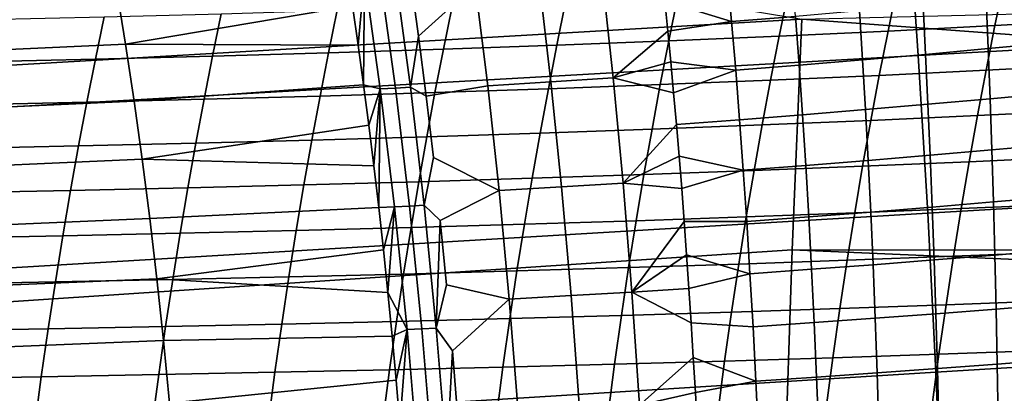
# Model space of a CAD drawing. Header units: metres. Extents: x -248 to 28, y -28 to 28.
# Tile 330 of 507: x -45.45 to -38.85, y 5.27 to 7.78. Entities that reach past the tile are written whole.
import ezdxf

# ---------------------------------------------------------------- set-up
doc = ezdxf.new("R2010")
doc.units = ezdxf.units.M
doc.layers.add('solid_10_061_053_XXX', color=7, linetype='CONTINUOUS')

msp = doc.modelspace()

# ---------------------------------------------------------------- linework, layer by layer
at = {"layer": 'solid_10_061_053_XXX'}
for points in [[(-47.312153, 8.958271, 164.67186), (-40.203876, 7.780003, 162.394531), (-48.433559, 7.301352, 164.692871), (-48.347046, 8.90683, 164.960434)], [(-32.115856, 8.974751, 165.914154), (-39.496681, 8.582845, 167.919846), (-39.423447, 7.53625, 168.213623), (-32.038383, 7.948869, 166.224869)], [(-39.496681, 8.582845, 167.919846), (-46.877949, 8.187952, 169.922531), (-46.809235, 7.118907, 170.197983), (-39.423447, 7.53625, 168.213623)], [(-43.256683, 8.127263, 107.728683), (-44.801388, 7.988488, 108.268539), (-44.741062, 7.613373, 108.42218), (-43.217945, 7.869371, 107.834)], [(-43.139206, 8.072991, 107.718407), (-43.217945, 7.869371, 107.834), (-43.18042, 7.607355, 107.936142)], [(-43.139206, 8.072991, 107.718407), (-43.18042, 7.607355, 107.936142), (-43.144131, 7.341206, 108.035057)], [(-43.032742, 7.312989, 108.011734), (-43.139206, 8.072991, 107.718407), (-43.144131, 7.341206, 108.035057)], [(-42.930141, 7.318969, 107.977821), (-43.03484, 8.079197, 107.684677), (-43.139206, 8.072991, 107.718407), (-43.032742, 7.312989, 108.011734)], [(-42.830414, 7.325078, 107.944992), (-42.93322, 8.085537, 107.651985), (-43.03484, 8.079197, 107.684677), (-42.930141, 7.318969, 107.977821)], [(-42.775242, 7.667682, 107.788124), (-42.828888, 8.060235, 107.632874), (-42.93322, 8.085537, 107.651985), (-42.830414, 7.325078, 107.944992)], [(-42.395622, 8.011064, 107.535088), (-42.828888, 8.060235, 107.632874), (-42.775242, 7.667682, 107.788124)], [(-41.470619, 7.38688, 107.574127), (-41.544617, 8.066215, 107.318764), (-41.966599, 8.038089, 107.419327), (-41.887318, 7.359941, 107.674911)], [(-41.103786, 7.699666, 107.38868), (-41.124191, 7.901955, 107.312126), (-41.544617, 8.066215, 107.318764), (-41.470619, 7.38688, 107.574127)], [(-40.676147, 7.764331, 107.302094), (-40.705452, 8.084578, 107.178909), (-41.145172, 8.1014, 107.233864), (-41.124191, 7.901955, 107.312126)], [(-40.246246, 7.799413, 107.240715), (-40.271996, 8.120451, 107.117157), (-40.705452, 8.084578, 107.178909), (-40.676147, 7.764331, 107.302094)], [(-38.141834, 8.073488, 62.956093), (-38.203732, 7.776514, 62.738274), (-38.90876, 7.737653, 63.646961), (-38.847904, 8.032497, 63.862007)], [(-42.395622, 8.011064, 107.535088), (-42.775242, 7.667682, 107.788124), (-42.724258, 7.265377, 107.936195), (-42.311531, 7.333986, 107.791298)], [(-41.887318, 7.359941, 107.674911), (-41.966599, 8.038089, 107.419327), (-42.395622, 8.011064, 107.535088), (-42.311531, 7.333986, 107.791298)], [(-39.566387, 7.994148, 64.749168), (-39.626381, 7.70125, 64.536842), (-40.355896, 7.667276, 65.407684), (-40.296585, 7.958404, 65.617348)], [(-38.847904, 8.032497, 63.862007), (-38.90876, 7.737653, 63.646961), (-39.626381, 7.70125, 64.536842), (-39.566387, 7.994148, 64.749168)], [(-44.741062, 7.613373, 108.42218), (-44.801388, 7.988488, 108.268539), (-46.426247, 7.913717, 108.816299), (-46.36224, 7.539315, 108.973198)], [(-40.296585, 7.958404, 65.617348), (-40.355896, 7.667276, 65.407684), (-41.096592, 7.635702, 66.259239), (-41.0378, 7.925231, 66.466309)], [(-40.203876, 7.780003, 162.394531), (-31.986578, 7.98365, 160.070953), (-32.025982, 7.177549, 159.935577)], [(-32.038383, 7.948869, 166.224869), (-39.423447, 7.53625, 168.213623), (-39.359711, 6.479269, 168.469009), (-31.970299, 6.911871, 166.497681)], [(-38.536461, 7.62262, 107.247124), (-38.546726, 7.95388, 107.126175), (-38.967819, 7.913087, 107.135826), (-38.95401, 7.583017, 107.256065)], [(-43.18042, 7.607355, 107.936142), (-43.217945, 7.869371, 107.834), (-44.741062, 7.613373, 108.42218)], [(-42.550491, 7.866462, 68.105682), (-42.608738, 7.579635, 67.90358), (-43.378792, 7.55507, 68.696037), (-43.320595, 7.840783, 68.895782)], [(-41.789333, 7.894596, 67.29583), (-41.847775, 7.606499, 67.091278), (-42.608738, 7.579635, 67.90358), (-42.550491, 7.866462, 68.105682)], [(-41.0378, 7.925231, 66.466309), (-41.096592, 7.635702, 66.259239), (-41.847775, 7.606499, 67.091278), (-41.789333, 7.894596, 67.29583)], [(-40.676147, 7.764331, 107.302094), (-41.124191, 7.901955, 107.312126), (-41.103786, 7.699666, 107.38868)], [(-39.374367, 7.544801, 107.277519), (-39.391693, 7.873764, 107.157913), (-39.817966, 7.835882, 107.192772), (-39.797134, 7.507948, 107.311829)], [(-38.95401, 7.583017, 107.256065), (-38.967819, 7.913087, 107.135826), (-39.391693, 7.873764, 107.157913), (-39.374367, 7.544801, 107.277519)], [(-44.884926, 7.796597, 70.416397), (-44.943424, 7.512668, 70.221123), (-45.736629, 7.494743, 70.95359), (-45.677792, 7.777992, 71.146767)], [(-44.098965, 7.817511, 69.666046), (-44.157249, 7.532763, 69.468575), (-44.943424, 7.512668, 70.221123), (-44.884926, 7.796597, 70.416397)], [(-43.320595, 7.840783, 68.895782), (-43.378792, 7.55507, 68.696037), (-44.157249, 7.532763, 69.468575), (-44.098965, 7.817511, 69.666046)], [(-40.221931, 7.472431, 107.359329), (-40.246246, 7.799413, 107.240715), (-40.676147, 7.764331, 107.302094), (-40.648365, 7.438225, 107.420341)], [(-39.797134, 7.507948, 107.311829), (-39.817966, 7.835882, 107.192772), (-40.246246, 7.799413, 107.240715), (-40.221931, 7.472431, 107.359329)], [(-40.203876, 7.780003, 162.394531), (-40.269119, 6.234766, 162.164902), (-48.495419, 5.687834, 164.476334), (-48.433559, 7.301352, 164.692871)], [(-40.648365, 7.438225, 107.420341), (-40.676147, 7.764331, 107.302094), (-41.103786, 7.699666, 107.38868), (-41.083958, 7.494491, 107.463486)], [(-40.203876, 7.780003, 162.394531), (-32.025982, 7.177549, 159.935577), (-32.067085, 6.223006, 159.794357), (-40.269119, 6.234766, 162.164902)], [(-38.90876, 7.737653, 63.646961), (-38.968029, 7.438259, 63.438007), (-39.684818, 7.40378, 64.330444), (-39.626381, 7.70125, 64.536842)], [(-38.203732, 7.776514, 62.738274), (-38.264008, 7.475014, 62.526726), (-38.968029, 7.438259, 63.438007), (-38.90876, 7.737653, 63.646961)], [(-42.724258, 7.265377, 107.936195), (-42.775242, 7.667682, 107.788124), (-42.830414, 7.325078, 107.944992)], [(-41.083958, 7.494491, 107.463486), (-41.103786, 7.699666, 107.38868), (-41.470619, 7.38688, 107.574127)], [(-40.355896, 7.667276, 65.407684), (-40.413666, 7.371556, 65.203796), (-41.153866, 7.34156, 66.0578), (-41.096592, 7.635702, 66.259239)], [(-39.626381, 7.70125, 64.536842), (-39.684818, 7.40378, 64.330444), (-40.413666, 7.371556, 65.203796), (-40.355896, 7.667276, 65.407684)], [(-44.68388, 7.230901, 108.568665), (-44.741062, 7.613373, 108.42218), (-46.36224, 7.539315, 108.973198), (-46.301796, 7.15789, 109.122833)], [(-43.144131, 7.341206, 108.035057), (-43.18042, 7.607355, 107.936142), (-44.741062, 7.613373, 108.42218), (-44.68388, 7.230901, 108.568665)], [(-41.847775, 7.606499, 67.091278), (-41.904709, 7.313769, 66.892227), (-42.665482, 7.288158, 67.706848), (-42.608738, 7.579635, 67.90358)], [(-41.096592, 7.635702, 66.259239), (-41.153866, 7.34156, 66.0578), (-41.904709, 7.313769, 66.892227), (-41.847775, 7.606499, 67.091278)], [(-38.527256, 7.284962, 107.362976), (-38.536461, 7.62262, 107.247124), (-38.95401, 7.583017, 107.256065), (-38.941353, 7.246641, 107.371239)], [(-39.423447, 7.53625, 168.213623), (-46.809235, 7.118907, 170.197983), (-46.750118, 6.040224, 170.434769), (-39.359711, 6.479269, 168.469009)], [(-44.157249, 7.532763, 69.468575), (-44.214043, 7.243331, 69.276276), (-45.000435, 7.22404, 70.030922), (-44.943424, 7.512668, 70.221123)], [(-43.378792, 7.55507, 68.696037), (-43.435493, 7.264691, 68.501564), (-44.214043, 7.243331, 69.276276), (-44.157249, 7.532763, 69.468575)], [(-42.608738, 7.579635, 67.90358), (-42.665482, 7.288158, 67.706848), (-43.435493, 7.264691, 68.501564), (-43.378792, 7.55507, 68.696037)], [(-39.358284, 7.209626, 107.392097), (-39.374367, 7.544801, 107.277519), (-39.797134, 7.507948, 107.311829), (-39.777645, 7.173893, 107.425888)], [(-38.941353, 7.246641, 107.371239), (-38.95401, 7.583017, 107.256065), (-39.374367, 7.544801, 107.277519), (-39.358284, 7.209626, 107.392097)], [(-44.943424, 7.512668, 70.221123), (-45.000435, 7.22404, 70.030922), (-45.793976, 7.206781, 70.765404), (-45.736629, 7.494743, 70.95359)], [(-41.06472, 7.286418, 107.536514), (-41.083958, 7.494491, 107.463486), (-41.470619, 7.38688, 107.574127)], [(-40.648365, 7.438225, 107.420341), (-41.083958, 7.494491, 107.463486), (-41.06472, 7.286418, 107.536514)], [(-40.199047, 7.139419, 107.472946), (-40.221931, 7.472431, 107.359329), (-40.648365, 7.438225, 107.420341), (-40.622097, 7.106181, 107.533615)], [(-39.777645, 7.173893, 107.425888), (-39.797134, 7.507948, 107.311829), (-40.221931, 7.472431, 107.359329), (-40.199047, 7.139419, 107.472946)], [(-38.264008, 7.475014, 62.526726), (-38.322624, 7.168733, 62.321404), (-39.025669, 7.134061, 63.235119), (-38.968029, 7.438259, 63.438007)], [(-40.622097, 7.106181, 107.533615), (-40.648365, 7.438225, 107.420341), (-41.06472, 7.286418, 107.536514), (-41.046074, 7.075395, 107.607742)], [(-39.684818, 7.40378, 64.330444), (-39.741657, 7.101488, 64.129959), (-40.469864, 7.070993, 65.005661), (-40.413666, 7.371556, 65.203796)], [(-38.968029, 7.438259, 63.438007), (-39.025669, 7.134061, 63.235119), (-39.741657, 7.101488, 64.129959), (-39.684818, 7.40378, 64.330444)], [(-43.144131, 7.341206, 108.035057), (-44.68388, 7.230901, 108.568665), (-44.629879, 6.841037, 108.707893), (-43.109089, 7.070854, 108.130699)], [(-43.032742, 7.312989, 108.011734), (-43.144131, 7.341206, 108.035057), (-43.109089, 7.070854, 108.130699)], [(-42.235352, 6.631803, 108.025169), (-42.311531, 7.333986, 107.791298), (-42.724258, 7.265377, 107.936195), (-42.675991, 6.853147, 108.076912)], [(-41.815685, 6.656343, 107.908218), (-41.887318, 7.359941, 107.674911), (-42.311531, 7.333986, 107.791298), (-42.235352, 6.631803, 108.025169)], [(-41.153866, 7.34156, 66.0578), (-41.209583, 7.04256, 65.861992), (-41.960098, 7.016168, 66.698685), (-41.904709, 7.313769, 66.892227)], [(-41.404037, 6.681749, 107.807259), (-41.470619, 7.38688, 107.574127), (-41.887318, 7.359941, 107.674911), (-41.815685, 6.656343, 107.908218)], [(-41.046074, 7.075395, 107.607742), (-41.06472, 7.286418, 107.536514), (-41.470619, 7.38688, 107.574127), (-41.404037, 6.681749, 107.807259)], [(-40.413666, 7.371556, 65.203796), (-40.469864, 7.070993, 65.005661), (-41.209583, 7.04256, 65.861992), (-41.153866, 7.34156, 66.0578)], [(-42.665482, 7.288158, 67.706848), (-42.720692, 6.991796, 67.515511), (-43.490662, 6.969415, 68.31237), (-43.435493, 7.264691, 68.501564)], [(-43.032742, 7.312989, 108.011734), (-43.109089, 7.070854, 108.130699), (-43.07531, 6.796299, 108.223)], [(-43.032742, 7.312989, 108.011734), (-43.07531, 6.796299, 108.223), (-43.042835, 6.517556, 108.311882)], [(-42.937099, 6.521766, 108.276405), (-43.032742, 7.312989, 108.011734), (-43.042835, 6.517556, 108.311882)], [(-42.836182, 6.527415, 108.242355), (-42.930141, 7.318969, 107.977821), (-43.032742, 7.312989, 108.011734), (-42.937099, 6.521766, 108.276405)], [(-42.738243, 6.533183, 108.209427), (-42.830414, 7.325078, 107.944992), (-42.930141, 7.318969, 107.977821), (-42.836182, 6.527415, 108.242355)], [(-42.675991, 6.853147, 108.076912), (-42.724258, 7.265377, 107.936195), (-42.830414, 7.325078, 107.944992), (-42.738243, 6.533183, 108.209427)], [(-41.904709, 7.313769, 66.892227), (-41.960098, 7.016168, 66.698685), (-42.720692, 6.991796, 67.515511), (-42.665482, 7.288158, 67.706848)], [(-38.519062, 6.940804, 107.473671), (-38.527256, 7.284962, 107.362976), (-38.941353, 7.246641, 107.371239), (-38.929813, 6.903862, 107.481277)], [(-44.629879, 6.841037, 108.707893), (-44.68388, 7.230901, 108.568665), (-46.301796, 7.15789, 109.122833), (-46.24498, 6.769443, 109.265137)], [(-45.000435, 7.22404, 70.030922), (-45.055916, 6.930497, 69.845825), (-45.849792, 6.913894, 70.582253), (-45.793976, 7.206781, 70.765404)], [(-44.214043, 7.243331, 69.276276), (-44.269306, 6.948993, 69.089172), (-45.055916, 6.930497, 69.845825), (-45.000435, 7.22404, 70.030922)], [(-43.435493, 7.264691, 68.501564), (-43.490662, 6.969415, 68.31237), (-44.269306, 6.948993, 69.089172), (-44.214043, 7.243331, 69.276276)], [(-39.343418, 6.868143, 107.501564), (-39.358284, 7.209626, 107.392097), (-39.777645, 7.173893, 107.425888), (-39.759468, 6.833626, 107.534866)], [(-38.929813, 6.903862, 107.481277), (-38.941353, 7.246641, 107.371239), (-39.358284, 7.209626, 107.392097), (-39.343418, 6.868143, 107.501564)], [(-40.177574, 6.800289, 107.581512), (-40.199047, 7.139419, 107.472946), (-40.622097, 7.106181, 107.533615), (-40.597336, 6.768113, 107.641846)], [(-39.759468, 6.833626, 107.534866), (-39.777645, 7.173893, 107.425888), (-40.199047, 7.139419, 107.472946), (-40.177574, 6.800289, 107.581512)], [(-39.025669, 7.134061, 63.235119), (-39.081581, 6.824823, 63.038353), (-39.796791, 6.794138, 63.93544), (-39.741657, 7.101488, 64.129959)], [(-38.322624, 7.168733, 62.321404), (-38.379471, 6.857431, 62.122364), (-39.081581, 6.824823, 63.038353), (-39.025669, 7.134061, 63.235119)], [(-43.07531, 6.796299, 108.223), (-43.109089, 7.070854, 108.130699), (-44.629879, 6.841037, 108.707893)], [(-41.028023, 6.861365, 107.677132), (-41.046074, 7.075395, 107.607742), (-41.404037, 6.681749, 107.807259)], [(-40.469864, 7.070993, 65.005661), (-40.524384, 6.76536, 64.813377), (-41.263638, 6.738477, 65.67189), (-41.209583, 7.04256, 65.861992)], [(-40.597336, 6.768113, 107.641846), (-40.622097, 7.106181, 107.533615), (-41.046074, 7.075395, 107.607742), (-41.028023, 6.861365, 107.677132)], [(-39.741657, 7.101488, 64.129959), (-39.796791, 6.794138, 63.93544), (-40.524384, 6.76536, 64.813377), (-40.469864, 7.070993, 65.005661)], [(-41.960098, 7.016168, 66.698685), (-42.01384, 6.713473, 66.510735), (-42.774265, 6.690333, 67.329666), (-42.720692, 6.991796, 67.515511)], [(-41.209583, 7.04256, 65.861992), (-41.263638, 6.738477, 65.67189), (-42.01384, 6.713473, 66.510735), (-41.960098, 7.016168, 66.698685)], [(-44.269306, 6.948993, 69.089172), (-44.322948, 6.649542, 68.907372), (-45.109779, 6.631838, 69.665962), (-45.055916, 6.930497, 69.845825)], [(-43.490662, 6.969415, 68.31237), (-43.544205, 6.669032, 68.128578), (-44.322948, 6.649542, 68.907372), (-44.269306, 6.948993, 69.089172)], [(-42.720692, 6.991796, 67.515511), (-42.774265, 6.690333, 67.329666), (-43.544205, 6.669032, 68.128578), (-43.490662, 6.969415, 68.31237)], [(-38.511818, 6.590059, 107.579094), (-38.519062, 6.940804, 107.473671), (-38.929813, 6.903862, 107.481277), (-38.919342, 6.55459, 107.58609)], [(-45.055916, 6.930497, 69.845825), (-45.109779, 6.631838, 69.665962), (-45.903992, 6.615891, 70.404259), (-45.849792, 6.913894, 70.582253)], [(-31.970299, 6.911871, 166.497681), (-39.359711, 6.479269, 168.469009), (-39.305565, 5.413336, 168.68576), (-31.911707, 5.865194, 166.732239)], [(-38.919342, 6.55459, 107.58609), (-38.929813, 6.903862, 107.481277), (-39.343418, 6.868143, 107.501564), (-39.329727, 6.520262, 107.605835)], [(-44.579136, 6.443695, 108.83976), (-44.629879, 6.841037, 108.707893), (-46.24498, 6.769443, 109.265137), (-46.191883, 6.37391, 109.399971)], [(-43.042835, 6.517556, 108.311882), (-43.07531, 6.796299, 108.223), (-44.629879, 6.841037, 108.707893), (-44.579136, 6.443695, 108.83976)], [(-42.235352, 6.631803, 108.025169), (-42.675991, 6.853147, 108.076912), (-42.738243, 6.533183, 108.209427), (-42.630505, 6.430909, 108.210007)], [(-41.010567, 6.644226, 107.744659), (-41.028023, 6.861365, 107.677132), (-41.404037, 6.681749, 107.807259)], [(-40.597336, 6.768113, 107.641846), (-41.028023, 6.861365, 107.677132), (-41.010567, 6.644226, 107.744659)], [(-39.74258, 6.487055, 107.638664), (-39.759468, 6.833626, 107.534866), (-40.177574, 6.800289, 107.581512), (-40.15749, 6.454952, 107.684921)], [(-39.081581, 6.824823, 63.038353), (-39.135609, 6.510322, 62.847828), (-39.850075, 6.48151, 63.747028), (-39.796791, 6.794138, 63.93544)], [(-39.329727, 6.520262, 107.605835), (-39.343418, 6.868143, 107.501564), (-39.759468, 6.833626, 107.534866), (-39.74258, 6.487055, 107.638664)], [(-38.379471, 6.857431, 62.122364), (-38.434399, 6.540884, 61.929722), (-39.135609, 6.510322, 62.847828), (-39.081581, 6.824823, 63.038353)], [(-41.263638, 6.738477, 65.67189), (-41.315895, 6.429096, 65.48764), (-42.0658, 6.405475, 66.328522), (-42.01384, 6.713473, 66.510735)], [(-40.524384, 6.76536, 64.813377), (-40.57708, 6.454438, 64.627052), (-41.315895, 6.429096, 65.48764), (-41.263638, 6.738477, 65.67189)], [(-40.574066, 6.423932, 107.744942), (-40.597336, 6.768113, 107.641846), (-41.010567, 6.644226, 107.744659), (-40.993713, 6.423978, 107.810265)], [(-40.15749, 6.454952, 107.684921), (-40.177574, 6.800289, 107.581512), (-40.597336, 6.768113, 107.641846), (-40.574066, 6.423932, 107.744942)], [(-39.796791, 6.794138, 63.93544), (-39.850075, 6.48151, 63.747028), (-40.57708, 6.454438, 64.627052), (-40.524384, 6.76536, 64.813377)], [(-42.774265, 6.690333, 67.329666), (-42.826077, 6.383563, 67.14946), (-43.595997, 6.36334, 67.950325), (-43.544205, 6.669032, 68.128578)], [(-42.01384, 6.713473, 66.510735), (-42.0658, 6.405475, 66.328522), (-42.826077, 6.383563, 67.14946), (-42.774265, 6.690333, 67.329666)], [(-41.344883, 5.950046, 108.017387), (-41.404037, 6.681749, 107.807259), (-41.815685, 6.656343, 107.908218), (-41.751785, 5.926539, 108.118484)], [(-40.993713, 6.423978, 107.810265), (-41.010567, 6.644226, 107.744659), (-41.404037, 6.681749, 107.807259), (-41.344883, 5.950046, 108.017387)], [(-45.109779, 6.631838, 69.665962), (-45.161911, 6.327875, 69.491486), (-45.956463, 6.312589, 70.23159), (-45.903992, 6.615891, 70.404259)], [(-44.322948, 6.649542, 68.907372), (-44.374847, 6.344785, 68.731033), (-45.161911, 6.327875, 69.491486), (-45.109779, 6.631838, 69.665962)], [(-43.544205, 6.669032, 68.128578), (-43.595997, 6.36334, 67.950325), (-44.374847, 6.344785, 68.731033), (-44.322948, 6.649542, 68.907372)], [(-42.167213, 5.903782, 108.235931), (-42.235352, 6.631803, 108.025169), (-42.630505, 6.430909, 108.210007), (-42.587875, 5.998432, 108.335213)], [(-41.751785, 5.926539, 108.118484), (-41.815685, 6.656343, 107.908218), (-42.235352, 6.631803, 108.025169), (-42.167213, 5.903782, 108.235931)], [(-38.909882, 6.198734, 107.685562), (-38.919342, 6.55459, 107.58609), (-39.329727, 6.520262, 107.605835), (-39.317173, 6.165892, 107.704796)], [(-38.434399, 6.540884, 61.929722), (-38.487255, 6.218863, 61.743584), (-39.187603, 6.190333, 62.66367), (-39.135609, 6.510322, 62.847828)], [(-38.505466, 6.232634, 107.679146), (-38.511818, 6.590059, 107.579094), (-38.919342, 6.55459, 107.58609), (-38.909882, 6.198734, 107.685562)], [(-39.359711, 6.479269, 168.469009), (-46.750118, 6.040224, 170.434769), (-46.700676, 4.953341, 170.632645), (-39.305565, 5.413336, 168.68576)], [(-43.042835, 6.517556, 108.311882), (-44.579136, 6.443695, 108.83976), (-44.531731, 6.038733, 108.964104), (-43.011673, 6.234526, 108.397263)], [(-42.937099, 6.521766, 108.276405), (-43.042835, 6.517556, 108.311882), (-43.011673, 6.234526, 108.397263)], [(-42.937099, 6.521766, 108.276405), (-43.011673, 6.234526, 108.397263), (-42.981857, 5.947185, 108.47908)], [(-42.852589, 5.698328, 108.511314), (-42.937099, 6.521766, 108.276405), (-42.981857, 5.947185, 108.47908)], [(-42.753235, 5.703528, 108.477173), (-42.836182, 6.527415, 108.242355), (-42.937099, 6.521766, 108.276405), (-42.852589, 5.698328, 108.511314)], [(-42.656956, 5.708837, 108.444176), (-42.738243, 6.533183, 108.209427), (-42.836182, 6.527415, 108.242355), (-42.753235, 5.703528, 108.477173)], [(-42.630505, 6.430909, 108.210007), (-42.738243, 6.533183, 108.209427), (-42.656956, 5.708837, 108.444176)], [(-39.850075, 6.48151, 63.747028), (-39.901363, 6.163383, 63.564842), (-40.627808, 6.138008, 64.446838), (-40.57708, 6.454438, 64.627052)], [(-39.72694, 6.134091, 107.737183), (-39.74258, 6.487055, 107.638664), (-40.15749, 6.454952, 107.684921), (-40.138775, 6.103315, 107.783066)], [(-39.135609, 6.510322, 62.847828), (-39.187603, 6.190333, 62.66367), (-39.901363, 6.163383, 63.564842), (-39.850075, 6.48151, 63.747028)], [(-39.317173, 6.165892, 107.704796), (-39.329727, 6.520262, 107.605835), (-39.74258, 6.487055, 107.638664), (-39.72694, 6.134091, 107.737183)], [(-44.531731, 6.038733, 108.964104), (-44.579136, 6.443695, 108.83976), (-46.191883, 6.37391, 109.399971), (-46.142632, 5.971159, 109.527222)], [(-42.587875, 5.998432, 108.335213), (-42.630505, 6.430909, 108.210007), (-42.656956, 5.708837, 108.444176)], [(-41.315895, 6.429096, 65.48764), (-41.366211, 6.114203, 65.30938), (-42.115849, 6.091964, 66.152191), (-42.0658, 6.405475, 66.328522)], [(-40.57708, 6.454438, 64.627052), (-40.627808, 6.138008, 64.446838), (-41.366211, 6.114203, 65.30938), (-41.315895, 6.429096, 65.48764)], [(-40.97747, 6.20069, 107.873878), (-40.993713, 6.423978, 107.810265), (-41.344883, 5.950046, 108.017387)], [(-40.552277, 6.073548, 107.842781), (-40.574066, 6.423932, 107.744942), (-40.993713, 6.423978, 107.810265), (-40.97747, 6.20069, 107.873878)], [(-40.138775, 6.103315, 107.783066), (-40.15749, 6.454952, 107.684921), (-40.574066, 6.423932, 107.744942), (-40.552277, 6.073548, 107.842781)], [(-44.374847, 6.344785, 68.731033), (-44.424881, 6.034527, 68.560318), (-45.212185, 6.01842, 69.322571), (-45.161911, 6.327875, 69.491486)], [(-43.595997, 6.36334, 67.950325), (-43.645908, 6.052142, 67.777779), (-44.424881, 6.034527, 68.560318), (-44.374847, 6.344785, 68.731033)], [(-42.826077, 6.383563, 67.14946), (-42.875988, 6.071281, 66.975037), (-43.645908, 6.052142, 67.777779), (-43.595997, 6.36334, 67.950325)], [(-42.0658, 6.405475, 66.328522), (-42.115849, 6.091964, 66.152191), (-42.875988, 6.071281, 66.975037), (-42.826077, 6.383563, 67.14946)], [(-45.161911, 6.327875, 69.491486), (-45.212185, 6.01842, 69.322571), (-46.007092, 6.003804, 70.064423), (-45.956463, 6.312589, 70.23159)], [(-40.269119, 6.234766, 162.164902), (-40.320351, 4.682454, 161.986069), (-48.542202, 4.067684, 164.31369), (-48.495419, 5.687834, 164.476334)], [(-42.981857, 5.947185, 108.47908), (-43.011673, 6.234526, 108.397263), (-44.531731, 6.038733, 108.964104)], [(-40.269119, 6.234766, 162.164902), (-32.080406, 5.879716, 159.748596), (-32.123997, 4.57665, 159.598862), (-40.320351, 4.682454, 161.986069)], [(-40.269119, 6.234766, 162.164902), (-32.067085, 6.223006, 159.794357), (-32.080406, 5.879716, 159.748596)], [(-38.487255, 6.218863, 61.743584), (-38.537888, 5.891144, 61.564064), (-39.237423, 5.864631, 62.485989), (-39.187603, 6.190333, 62.66367)], [(-38.499943, 5.868442, 107.773712), (-38.505466, 6.232634, 107.679146), (-38.909882, 6.198734, 107.685562), (-38.901386, 5.836204, 107.779587)], [(-40.961853, 5.974418, 107.935417), (-40.97747, 6.20069, 107.873878), (-41.344883, 5.950046, 108.017387)], [(-40.552277, 6.073548, 107.842781), (-40.97747, 6.20069, 107.873878), (-40.961853, 5.974418, 107.935417)], [(-39.901363, 6.163383, 63.564842), (-39.950516, 5.839534, 63.389011), (-40.676434, 5.815853, 64.272858), (-40.627808, 6.138008, 64.446838)], [(-39.187603, 6.190333, 62.66367), (-39.237423, 5.864631, 62.485989), (-39.950516, 5.839534, 63.389011), (-39.901363, 6.163383, 63.564842)], [(-39.305717, 5.804942, 107.79834), (-39.317173, 6.165892, 107.704796), (-39.72694, 6.134091, 107.737183), (-39.712524, 5.774642, 107.830322)], [(-38.901386, 5.836204, 107.779587), (-38.909882, 6.198734, 107.685562), (-39.317173, 6.165892, 107.704796), (-39.305717, 5.804942, 107.79834)], [(-42.115849, 6.091964, 66.152191), (-42.163841, 5.772729, 65.981888), (-42.923874, 5.753282, 66.806549), (-42.875988, 6.071281, 66.975037)], [(-41.366211, 6.114203, 65.30938), (-41.414452, 5.793584, 65.137245), (-42.163841, 5.772729, 65.981888), (-42.115849, 6.091964, 66.152191)], [(-40.627808, 6.138008, 64.446838), (-40.676434, 5.815853, 64.272858), (-41.414452, 5.793584, 65.137245), (-41.366211, 6.114203, 65.30938)], [(-40.121403, 5.74529, 107.875854), (-40.138775, 6.103315, 107.783066), (-40.552277, 6.073548, 107.842781), (-40.531952, 5.716869, 107.93528)], [(-39.712524, 5.774642, 107.830322), (-39.72694, 6.134091, 107.737183), (-40.138775, 6.103315, 107.783066), (-40.121403, 5.74529, 107.875854)], [(-44.487759, 5.62601, 109.08078), (-44.531731, 6.038733, 108.964104), (-46.142632, 5.971159, 109.527222), (-46.09734, 5.561054, 109.646736)], [(-45.212185, 6.01842, 69.322571), (-45.260487, 5.703283, 69.15937), (-46.055759, 5.689354, 69.902916), (-46.007092, 6.003804, 70.064423)], [(-44.424881, 6.034527, 68.560318), (-44.472927, 5.718572, 68.395393), (-45.260487, 5.703283, 69.15937), (-45.212185, 6.01842, 69.322571)], [(-42.953415, 5.655528, 108.557243), (-42.981857, 5.947185, 108.47908), (-44.531731, 6.038733, 108.964104), (-44.487759, 5.62601, 109.08078)], [(-43.645908, 6.052142, 67.777779), (-43.693813, 5.735234, 67.611084), (-44.472927, 5.718572, 68.395393), (-44.424881, 6.034527, 68.560318)], [(-42.875988, 6.071281, 66.975037), (-42.923874, 5.753282, 66.806549), (-43.693813, 5.735234, 67.611084), (-43.645908, 6.052142, 67.777779)], [(-40.531952, 5.716869, 107.93528), (-40.552277, 6.073548, 107.842781), (-40.961853, 5.974418, 107.935417), (-40.946857, 5.744987, 107.994888)], [(-42.852589, 5.698328, 108.511314), (-42.981857, 5.947185, 108.47908), (-42.953415, 5.655528, 108.557243)], [(-42.167213, 5.903782, 108.235931), (-42.587875, 5.998432, 108.335213), (-42.656956, 5.708837, 108.444176), (-42.54818, 5.555715, 108.452202)], [(-41.293182, 5.190922, 108.20359), (-41.344883, 5.950046, 108.017387), (-41.751785, 5.926539, 108.118484), (-41.695694, 5.169686, 108.304779)], [(-40.946857, 5.744987, 107.994888), (-40.961853, 5.974418, 107.935417), (-41.344883, 5.950046, 108.017387)], [(-40.932484, 5.512433, 108.052231), (-40.946857, 5.744987, 107.994888), (-41.344883, 5.950046, 108.017387), (-41.293182, 5.190922, 108.20359)], [(-42.167213, 5.903782, 108.235931), (-42.54818, 5.555715, 108.452202), (-42.511494, 5.102557, 108.560715), (-42.10725, 5.149085, 108.422668)], [(-41.695694, 5.169686, 108.304779), (-41.751785, 5.926539, 108.118484), (-42.167213, 5.903782, 108.235931), (-42.10725, 5.149085, 108.422668)], [(-38.537888, 5.891144, 61.564064), (-38.586151, 5.5575, 61.391277), (-39.284916, 5.532993, 62.314903), (-39.237423, 5.864631, 62.485989)], [(-40.676434, 5.815853, 64.272858), (-40.722813, 5.487753, 64.105232), (-41.46048, 5.467024, 64.971367), (-41.414452, 5.793584, 65.137245)], [(-39.950516, 5.839534, 63.389011), (-39.997379, 5.509743, 63.219654), (-40.722813, 5.487753, 64.105232), (-40.676434, 5.815853, 64.272858)], [(-39.237423, 5.864631, 62.485989), (-39.284916, 5.532993, 62.314903), (-39.997379, 5.509743, 63.219654), (-39.950516, 5.839534, 63.389011)], [(-38.893806, 5.46691, 107.868065), (-38.901386, 5.836204, 107.779587), (-39.305717, 5.804942, 107.79834), (-39.295311, 5.437323, 107.886375)], [(-31.911707, 5.865194, 166.732239), (-39.305565, 5.413336, 168.68576), (-39.261074, 4.339881, 168.863663), (-31.86268, 4.810266, 166.928314)], [(-38.49519, 5.497392, 107.862694), (-38.499943, 5.868442, 107.773712), (-38.901386, 5.836204, 107.779587), (-38.893806, 5.46691, 107.868065)], [(-42.923874, 5.753282, 66.806549), (-42.969601, 5.42936, 66.64415), (-43.739582, 5.412419, 67.450401), (-43.693813, 5.735234, 67.611084)], [(-42.163841, 5.772729, 65.981888), (-42.209652, 5.44756, 65.817757), (-42.969601, 5.42936, 66.64415), (-42.923874, 5.753282, 66.806549)], [(-41.414452, 5.793584, 65.137245), (-41.46048, 5.467024, 64.971367), (-42.209652, 5.44756, 65.817757), (-42.163841, 5.772729, 65.981888)], [(-39.699295, 5.408618, 107.917961), (-39.712524, 5.774642, 107.830322), (-40.121403, 5.74529, 107.875854), (-40.10535, 5.380784, 107.963173)], [(-39.295311, 5.437323, 107.886375), (-39.305717, 5.804942, 107.79834), (-39.712524, 5.774642, 107.830322), (-39.699295, 5.408618, 107.917961)], [(-45.260487, 5.703283, 69.15937), (-45.306702, 5.382276, 69.00206), (-46.10236, 5.369057, 69.747246), (-46.055759, 5.689354, 69.902916)], [(-44.472927, 5.718572, 68.395393), (-44.518864, 5.396727, 68.236404), (-45.306702, 5.382276, 69.00206), (-45.260487, 5.703283, 69.15937)], [(-43.693813, 5.735234, 67.611084), (-43.739582, 5.412419, 67.450401), (-44.518864, 5.396727, 68.236404), (-44.472927, 5.718572, 68.395393)], [(-42.852589, 5.698328, 108.511314), (-42.953415, 5.655528, 108.557243), (-42.926365, 5.359462, 108.631683)], [(-42.852589, 5.698328, 108.511314), (-42.926365, 5.359462, 108.631683), (-42.900734, 5.058966, 108.702332)], [(-42.779564, 4.841485, 108.715164), (-42.852589, 5.698328, 108.511314), (-42.900734, 5.058966, 108.702332)], [(-42.681629, 4.846117, 108.680946), (-42.753235, 5.703528, 108.477173), (-42.852589, 5.698328, 108.511314), (-42.779564, 4.841485, 108.715164)], [(-42.586845, 4.850843, 108.647911), (-42.656956, 5.708837, 108.444176), (-42.753235, 5.703528, 108.477173), (-42.681629, 4.846117, 108.680946)], [(-42.54818, 5.555715, 108.452202), (-42.656956, 5.708837, 108.444176), (-42.586845, 4.850843, 108.647911)], [(-40.513073, 5.353806, 108.022339), (-40.531952, 5.716869, 107.93528), (-40.946857, 5.744987, 107.994888), (-40.932484, 5.512433, 108.052231)], [(-40.10535, 5.380784, 107.963173), (-40.121403, 5.74529, 107.875854), (-40.531952, 5.716869, 107.93528), (-40.513073, 5.353806, 108.022339)], [(-44.447308, 5.205383, 109.189636), (-44.487759, 5.62601, 109.08078), (-46.09734, 5.561054, 109.646736), (-46.056133, 5.143462, 109.758385)], [(-42.926365, 5.359462, 108.631683), (-42.953415, 5.655528, 108.557243), (-44.487759, 5.62601, 109.08078), (-44.447308, 5.205383, 109.189636)], [(-42.511494, 5.102557, 108.560715), (-42.54818, 5.555715, 108.452202), (-42.586845, 4.850843, 108.647911)], [(-38.586151, 5.5575, 61.391277), (-38.631889, 5.217703, 61.225327), (-39.329933, 5.195194, 62.150536), (-39.284916, 5.532993, 62.314903)], [(-40.722813, 5.487753, 64.105232), (-40.7668, 5.153491, 63.944111), (-41.50415, 5.134309, 64.81189), (-41.46048, 5.467024, 64.971367)], [(-40.918751, 5.276919, 108.107346), (-40.932484, 5.512433, 108.052231), (-41.293182, 5.190922, 108.20359)], [(-40.513073, 5.353806, 108.022339), (-40.932484, 5.512433, 108.052231), (-40.918751, 5.276919, 108.107346)], [(-39.997379, 5.509743, 63.219654), (-40.041813, 5.173788, 63.056896), (-40.7668, 5.153491, 63.944111), (-40.722813, 5.487753, 64.105232)], [(-39.284916, 5.532993, 62.314903), (-39.329933, 5.195194, 62.150536), (-40.041813, 5.173788, 63.056896), (-39.997379, 5.509743, 63.219654)], [(-38.49115, 5.119395, 107.945984), (-38.49519, 5.497392, 107.862694), (-38.893806, 5.46691, 107.868065), (-38.887089, 5.090762, 107.95089)], [(-42.969601, 5.42936, 66.64415), (-43.013039, 5.09931, 66.487976), (-43.783092, 5.083495, 67.295883), (-43.739582, 5.412419, 67.450401)], [(-42.209652, 5.44756, 65.817757), (-42.253143, 5.116248, 65.659935), (-43.013039, 5.09931, 66.487976), (-42.969601, 5.42936, 66.64415)], [(-41.46048, 5.467024, 64.971367), (-41.50415, 5.134309, 64.81189), (-42.253143, 5.116248, 65.659935), (-42.209652, 5.44756, 65.817757)], [(-39.285915, 5.062943, 107.968788), (-39.295311, 5.437323, 107.886375), (-39.699295, 5.408618, 107.917961), (-39.687222, 5.035929, 108.000023)], [(-38.887089, 5.090762, 107.95089), (-38.893806, 5.46691, 107.868065), (-39.295311, 5.437323, 107.886375), (-39.285915, 5.062943, 107.968788)], [(-39.305565, 5.413336, 168.68576), (-46.700676, 4.953341, 170.632645), (-46.660976, 3.8597, 170.791397), (-39.261074, 4.339881, 168.863663)], [(-45.306702, 5.382276, 69.00206), (-45.350704, 5.055209, 68.850792), (-46.146774, 5.042729, 69.59758), (-46.10236, 5.369057, 69.747246)], [(-44.518864, 5.396727, 68.236404), (-44.562561, 5.068796, 68.083527), (-45.350704, 5.055209, 68.850792), (-45.306702, 5.382276, 69.00206)], [(-43.739582, 5.412419, 67.450401), (-43.783092, 5.083495, 67.295883), (-44.562561, 5.068796, 68.083527), (-44.518864, 5.396727, 68.236404)], [(-42.926365, 5.359462, 108.631683), (-44.447308, 5.205383, 109.189636), (-44.410465, 4.776709, 109.29052), (-42.900734, 5.058966, 108.702332)], [(-40.495636, 4.984269, 108.103844), (-40.513073, 5.353806, 108.022339), (-40.918751, 5.276919, 108.107346), (-40.90567, 5.038579, 108.160164)], [(-40.090599, 5.009707, 108.04493), (-40.10535, 5.380784, 107.963173), (-40.513073, 5.353806, 108.022339), (-40.495636, 4.984269, 108.103844)], [(-39.687222, 5.035929, 108.000023), (-39.699295, 5.408618, 107.917961), (-40.10535, 5.380784, 107.963173), (-40.090599, 5.009707, 108.04493)], [(-40.90567, 5.038579, 108.160164), (-40.918751, 5.276919, 108.107346), (-41.293182, 5.190922, 108.20359)]]:
    msp.add_3dface(points, dxfattribs=at)

doc.saveas('drawing.dxf')
